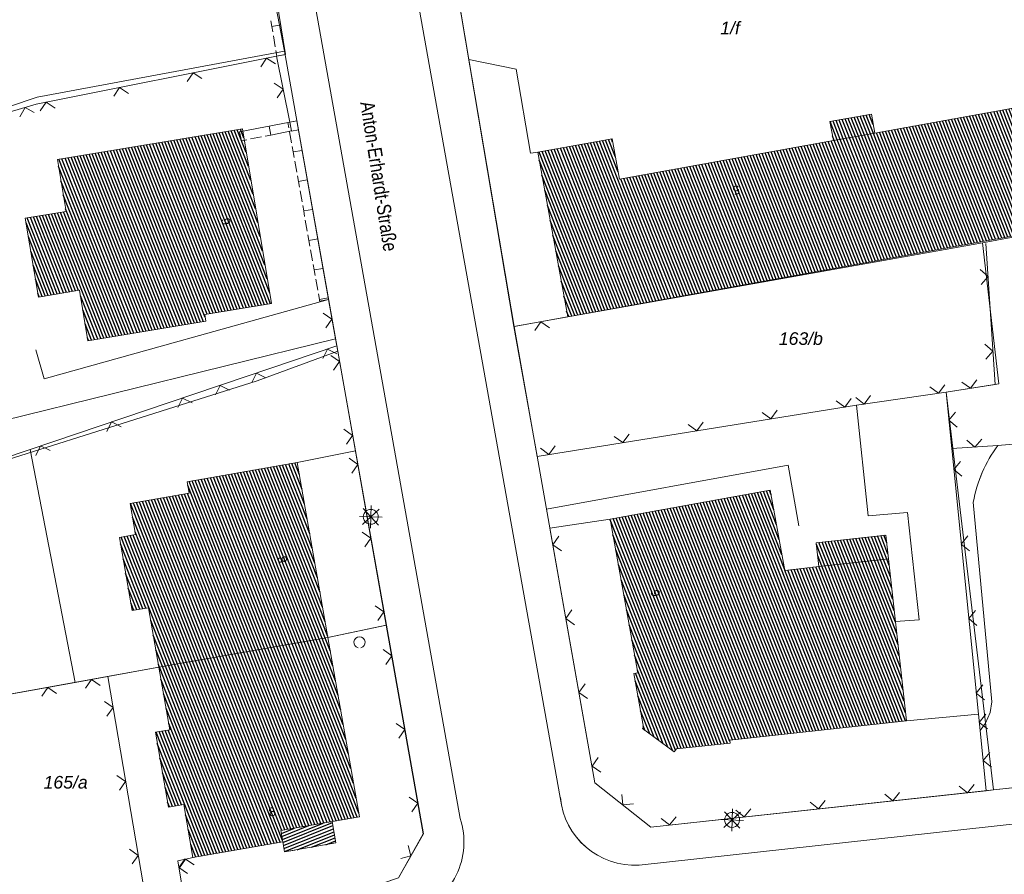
# Model space of a CAD drawing. Header units: metres. Extents: x 345144 to 348639, y 5629211 to 5635235.
# Tile 1025 of 1056: x 347667 to 347733, y 5631354 to 5631411. Entities that reach past the tile are written whole.
import ezdxf
from ezdxf.enums import TextEntityAlignment as Align

# ---------------------------------------------------------------- set-up
doc = ezdxf.new("R2010")
doc.units = ezdxf.units.M
doc.header["$MEASUREMENT"] = 0
doc.linetypes.add('4_4', pattern=[1.4, 0.7, -0.7])
for name, color, linetype in [('011 Gebäude', 7, 'Continuous'), ('065-066 Ver_Entsorgung', 7, 'Continuous'), ('081-083 Topographie', 7, 'Continuous'), ('AX Flurstück', 7, 'Continuous'), ('AX Gebäude', 7, 'Continuous'), ('Definitionslinie', 7, 'Continuous'), ('Präsentationsobjekt -Text (punktförmig)', 7, 'Continuous'), ('Strasse Lokation', 7, 'Continuous')]:
    doc.layers.add(name, color=color, linetype=linetype)
doc.styles.add('ARIAL', font='arial.ttf', dxfattribs={"height": 1})
doc.styles.add('ARIALIT', font='ariali.ttf', dxfattribs={"height": 1})
pattern_1 = [(111.5294117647, (0, 0), (-0.186045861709, -0.07339575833), [])]

# ---------------------------------------------------------------- blocks, each defined once
blk = doc.blocks.new('alk_5742_nrw')
at = {"color": 134, "lineweight": 5, "true_color": 0x00b2b2, "flags": 128}
for points in [[(0, -1), (0, 1)], [(1, 0), (-1, 0)], [(0.707333, -0.707333), (-0.707333, 0.707333)], [(-0.707333, -0.707333), (0.707333, 0.707333)]]:
    blk.add_lwpolyline(points, dxfattribs=at)
at = {"color": 134, "lineweight": 5, "true_color": 0x00b2b2}
for start, end in [(0, 180), (180, 0)]:
    blk.add_arc((0, 0), 0.666667, start, end, dxfattribs=at)

msp = doc.modelspace()

# ---------------------------------------------------------------- hatches: boundary and pattern name
at = {"layer": '011 Gebäude', "true_color": 0x8f8f8f}
h = msp.add_hatch(dxfattribs=at)
h.set_pattern_fill('_USER', color=252, scale=0.2, angle=201.88235294, style=0, pattern_type=0)
h.set_pattern_definition([(201.882352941, (0, 0), (0.074540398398, -0.185590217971), [])])
h.paths.add_polyline_path([(347688.315, 5631356.482), (347684.884, 5631355.877), (347684.884, 5631355.877), (347684.764, 5631356.559), (347684.764, 5631356.559), (347684.633, 5631357.303), (347684.633, 5631357.303), (347688.064, 5631357.907), (347688.064, 5631357.907)], flags=0)
at = {"layer": 'AX Gebäude', "true_color": 0x4f4f4f}
h = msp.add_hatch(dxfattribs=at)
h.set_pattern_fill('_USER', color=251, scale=0.2, angle=111.52941176, style=0, pattern_type=0)
h.set_pattern_definition(pattern_1)
h.paths.add_polyline_path([(347721.511, 5631403.351), (347724.274, 5631403.85), (347740.268, 5631406.74), (347749.424, 5631408.394), (347749.93, 5631405.59), (347750.209, 5631402.727), (347750.471, 5631400.061), (347746.307, 5631399.305), (347703.778, 5631391.59), (347701.786, 5631402.57), (347706.742, 5631403.468), (347707.23, 5631400.771)], flags=0)
h = msp.add_hatch(dxfattribs=at)
h.set_pattern_fill('_USER', color=251, scale=0.2, angle=111.52941176, style=0, pattern_type=0)
h.set_pattern_definition(pattern_1)
h.paths.add_polyline_path([(347721.511, 5631403.351), (347721.282, 5631404.616), (347724.046, 5631405.115), (347724.274, 5631403.85)], flags=0)
h = msp.add_hatch(dxfattribs=at)
h.set_pattern_fill('_USER', color=251, scale=0.2, angle=111.52941176, style=0, pattern_type=0)
h.set_pattern_definition(pattern_1)
h.paths.add_polyline_path([(347669.724, 5631402.086), (347682.066, 5631404.136), (347684.002, 5631392.475), (347679.551, 5631391.736), (347679.624, 5631391.292), (347671.763, 5631389.994), (347671.206, 5631393.365), (347668.449, 5631392.908), (347667.578, 5631398.166), (347670.3, 5631398.617)], flags=0)
h = msp.add_hatch(dxfattribs=at)
h.set_pattern_fill('_USER', color=251, scale=0.2, angle=111.52941176, style=0, pattern_type=0)
h.set_pattern_definition(pattern_1)
h.paths.add_polyline_path([(347676.494, 5631368.202), (347675.798, 5631372.173), (347674.713, 5631371.983), (347673.856, 5631376.869), (347674.936, 5631377.059), (347674.574, 5631379.122), (347678.507, 5631379.811), (347678.372, 5631380.58), (347685.729, 5631381.87), (347687.779, 5631370.181)], flags=0)
h = msp.add_hatch(dxfattribs=at)
h.set_pattern_fill('_USER', color=251, scale=0.2, angle=111.52941176, style=0, pattern_type=0)
h.set_pattern_definition(pattern_1)
h.paths.add_polyline_path([(347720.548, 5631374.919), (347725.191, 5631375.433), (347726.385, 5631364.635), (347714.6, 5631363.332), (347714.622, 5631363.138), (347711.035, 5631362.749), (347710.887, 5631362.548), (347708.766, 5631364.105), (347708.839, 5631364.205), (347708.191, 5631367.782), (347708.461, 5631367.83), (347706.612, 5631378.092), (347717.303, 5631380.018), (347718.267, 5631374.667)], flags=0)
h = msp.add_hatch(dxfattribs=at)
h.set_pattern_fill('_USER', color=251, scale=0.2, angle=111.52941176, style=0, pattern_type=0)
h.set_pattern_definition(pattern_1)
h.paths.add_polyline_path([(347720.548, 5631374.919), (347720.372, 5631376.511), (347725.015, 5631377.025), (347725.191, 5631375.433)], flags=0)
h = msp.add_hatch(dxfattribs=at)
h.set_pattern_fill('_USER', color=251, scale=0.2, angle=111.52941176, style=0, pattern_type=0)
h.set_pattern_definition(pattern_1)
h.paths.add_polyline_path([(347687.779, 5631370.181), (347689.876, 5631358.224), (347684.633, 5631357.304), (347684.764, 5631356.557), (347678.771, 5631355.505), (347678.149, 5631359.048), (347677.135, 5631358.87), (347676.259, 5631363.865), (347677.225, 5631364.035), (347676.494, 5631368.202)], flags=0)

# ---------------------------------------------------------------- linework, layer by layer
at = {"layer": '011 Gebäude', "color": 251, "linetype": 'Continuous', "lineweight": 13, "true_color": 0x4f4f4f, "flags": 128}
msp.add_lwpolyline([(347688.315, 5631356.482), (347684.884, 5631355.877), (347684.884, 5631355.877), (347684.764, 5631356.559), (347684.764, 5631356.559), (347684.633, 5631357.303), (347684.633, 5631357.303), (347688.064, 5631357.907), (347688.064, 5631357.907), (347688.315, 5631356.482)], dxfattribs=at)
at = {"layer": '081-083 Topographie', "color": 7, "linetype": 'Continuous', "lineweight": 5, "flags": 128}
for points in [[(347703.288, 5631359.51), (347681.919, 5631479.039), (347681.919, 5631479.039), (347681.792, 5631480.366)], [(347696.597, 5631358.114), (347675.962, 5631473.92), (347675.962, 5631473.92), (347675.711, 5631474.666)], [(347640.104, 5631452.526), (347640.477, 5631452.015), (347640.477, 5631452.015), (347650.459, 5631438.397), (347650.459, 5631438.397), (347651.998, 5631430.216), (347651.998, 5631430.216), (347654.23, 5631418.364), (347654.23, 5631418.364), (347657.216, 5631402.509), (347657.216, 5631402.509), (347668.311, 5631405.784), (347668.311, 5631405.784), (347684.343, 5631408.995)], [(347696.617, 5631412.062), (347697.177, 5631408.759)], [(347684.343, 5631408.995), (347684.913, 5631409.109)], [(347684.343, 5631408.995), (347685.229, 5631404.583)], [(347697.177, 5631408.759), (347700.196, 5631390.936), (347700.196, 5631390.936), (347701.743, 5631382.28)], [(347697.177, 5631408.759), (347700.351, 5631408.11), (347700.351, 5631408.11), (347701.308, 5631402.512), (347701.308, 5631402.512), (347701.801, 5631402.58)], [(347681.884, 5631403.93), (347685.229, 5631404.583), (347685.229, 5631404.583), (347685.702, 5631404.668), (347685.702, 5631404.668), (347687.815, 5631392.749)], [(347729.035, 5631386.56), (347732.3, 5631387.083), (347732.3, 5631387.083), (347731.694, 5631396.485)], [(347668.292, 5631389.396), (347668.828, 5631387.449), (347668.828, 5631387.449), (347687.815, 5631392.749)], [(347687.815, 5631392.749), (347688.279, 5631390.131), (347688.279, 5631390.131), (347688.365, 5631389.645)], [(347700.196, 5631390.936), (347703.763, 5631391.587)], [(347651.435, 5631382.562), (347665.305, 5631386.932), (347665.305, 5631386.932), (347666.048, 5631384.644), (347666.048, 5631384.644), (347688.279, 5631390.131)], [(347658.12, 5631379.436), (347667.912, 5631382.741), (347667.912, 5631382.741), (347678.768, 5631386.406), (347678.768, 5631386.406), (347682.392, 5631387.629), (347682.392, 5631387.629), (347688.365, 5631389.645)], [(347688.365, 5631389.645), (347689.609, 5631382.64), (347689.609, 5631382.64), (347691.675, 5631371.007), (347691.675, 5631371.007), (347694.146, 5631357.097), (347694.146, 5631357.097), (347692.495, 5631354.158), (347692.495, 5631354.158), (347678.712, 5631349.464), (347678.712, 5631349.464), (347677.756, 5631355.292), (347677.756, 5631355.292), (347678.773, 5631355.502)], [(347729.407, 5631382.806), (347732.494, 5631382.998), (347732.494, 5631382.998), (347745.112, 5631384.124), (347745.112, 5631384.124), (347746.896, 5631385.247), (347746.896, 5631385.247), (347747.485, 5631388.582)], [(347701.743, 5631382.28), (347723.059, 5631385.698), (347723.059, 5631385.698), (347729.035, 5631386.56)], [(347729.035, 5631386.56), (347729.407, 5631382.806)], [(347723.059, 5631385.698), (347723.827, 5631378.309), (347723.827, 5631378.309), (347726.464, 5631378.529), (347726.464, 5631378.529), (347727.238, 5631371.379), (347727.238, 5631371.379), (347725.655, 5631371.259)], [(347667.912, 5631382.741), (347670.913, 5631367.193)], [(347702.591, 5631377.489), (347705.599, 5631360.487), (347705.599, 5631360.487), (347709.333, 5631357.541), (347709.333, 5631357.541), (347731.706, 5631359.962), (347731.706, 5631359.962), (347731.316, 5631363.989), (347731.316, 5631363.989), (347731.189, 5631365.064), (347731.189, 5631365.064), (347729.407, 5631382.806)], [(347685.729, 5631381.869), (347689.609, 5631382.64)], [(347702.365, 5631378.763), (347718.487, 5631381.684), (347718.487, 5631381.684), (347719.205, 5631377.65)], [(347730.849, 5631379.221), (347732.077, 5631365.886), (347732.077, 5631365.886), (347731.984, 5631365.194), (347731.984, 5631365.194), (347731.669, 5631364.48), (347731.669, 5631364.48), (347731.316, 5631363.989)], [(347702.591, 5631377.489), (347706.614, 5631378.093)], [(347687.779, 5631370.18), (347691.675, 5631371.007)], [(347673.079, 5631367.584), (347676.494, 5631368.202)], [(347665.258, 5631344.882), (347666.607, 5631345.341), (347666.607, 5631345.341), (347668.92, 5631346.129), (347668.92, 5631346.129), (347676.303, 5631348.644), (347676.303, 5631348.644), (347673.079, 5631367.584), (347673.079, 5631367.584), (347670.913, 5631367.193), (347670.913, 5631367.193), (347662.342, 5631365.643), (347662.342, 5631365.643), (347662.106, 5631366.415)], [(347726.403, 5631364.618), (347731.189, 5631365.064)], [(347759.775, 5631360.627), (347708.546, 5631355.006)]]:
    msp.add_lwpolyline(points, dxfattribs=at)
at = {"layer": '081-083 Topographie', "color": 7, "linetype": 'Continuous', "lineweight": 5}
for centre, radius, start, end in [((347739.524, 5631377.692), 8.807641, 142.95576177, 170.00407755), ((347708.252, 5631359.983), 4.985676, -174.55694452, -86.61936774), ((347691.924, 5631356.533), 4.932657, -71.99114349, 18.69204355)]:
    msp.add_arc(centre, radius, start, end, dxfattribs=at)
at = {"layer": 'AX Flurstück', "color": 8, "linetype": 'Continuous', "lineweight": 13, "true_color": 0x808080, "flags": 128}
for points in [[(347692.495, 5631354.159), (347694.138, 5631357.097), (347691.671, 5631371.006), (347688.428, 5631389.29), (347684.876, 5631409.31), (347678.897, 5631440.44), (347673.211, 5631473.375), (347670.67, 5631473.556), (347685.521, 5631483.205), (347683.996, 5631481.028), (347689.131, 5631457.238), (347692.366, 5631438.004), (347695.48, 5631418.776), (347700.195, 5631390.936), (347701.742, 5631382.281), (347705.599, 5631360.488), (347709.333, 5631357.541)], [(347658.931, 5631465.82), (347670.67, 5631473.556), (347673.211, 5631473.375), (347678.897, 5631440.44), (347684.876, 5631409.31), (347668.377, 5631406.25), (347657.203, 5631402.501), (347654.006, 5631418.1), (347650.273, 5631437.877), (347640.076, 5631452.62), (347643.472, 5631455.132), (347658.931, 5631465.82)], [(347750.24, 5631453.67), (347756.24, 5631430.856), (347747.719, 5631428.326), (347750.471, 5631400.061), (347731.466, 5631396.533), (347700.195, 5631390.936), (347695.48, 5631418.776), (347722.391, 5631423.656), (347718.145, 5631442.837), (347729.29, 5631444.803), (347730.119, 5631444.505), (347750.24, 5631453.67)], [(347657.203, 5631402.501), (347668.377, 5631406.25), (347684.876, 5631409.31), (347688.428, 5631389.29), (347683.049, 5631387.324), (347657.819, 5631379.365), (347642.275, 5631374.257), (347642.133, 5631374.226), (347638.32, 5631396.231), (347657.203, 5631402.501)], [(347731.466, 5631396.533), (347750.471, 5631400.061), (347754.575, 5631362.438), (347732.2, 5631360.016), (347729.035, 5631386.561), (347732.56, 5631387.125), (347731.466, 5631396.533)], [(347700.195, 5631390.936), (347731.466, 5631396.533), (347732.56, 5631387.125), (347729.035, 5631386.561), (347732.2, 5631360.016), (347709.333, 5631357.541), (347705.599, 5631360.488), (347701.742, 5631382.281), (347700.195, 5631390.936)], [(347657.819, 5631379.365), (347683.049, 5631387.324), (347688.428, 5631389.29), (347691.671, 5631371.006), (347687.779, 5631370.181), (347676.494, 5631368.202), (347662.342, 5631365.643), (347657.819, 5631379.365)], [(347662.342, 5631365.643), (347676.494, 5631368.202), (347687.779, 5631370.181), (347691.671, 5631371.006), (347694.138, 5631357.097), (347692.495, 5631354.159), (347668.921, 5631346.13), (347668.622, 5631347.015), (347662.342, 5631365.643)], [(347709.333, 5631357.541), (347732.2, 5631360.016), (347754.575, 5631362.438), (347755.235, 5631356.389), (347762.105, 5631357.145), (347776.496, 5631358.73), (347776.108, 5631352.728)]]:
    msp.add_lwpolyline(points, dxfattribs=at)
at = {"layer": 'AX Gebäude', "color": 7, "linetype": 'Continuous', "lineweight": 5, "flags": 128}
for points in [[(347721.511, 5631403.351), (347724.274, 5631403.85), (347740.268, 5631406.74), (347749.424, 5631408.394), (347749.93, 5631405.59), (347750.209, 5631402.727), (347750.471, 5631400.061), (347746.307, 5631399.305), (347703.778, 5631391.59), (347701.786, 5631402.57), (347706.742, 5631403.468), (347707.23, 5631400.771), (347721.511, 5631403.351)], [(347721.511, 5631403.351), (347721.282, 5631404.616), (347724.046, 5631405.115), (347724.274, 5631403.85), (347721.511, 5631403.351)], [(347669.724, 5631402.086), (347682.066, 5631404.136), (347684.002, 5631392.475), (347679.551, 5631391.736), (347679.624, 5631391.292), (347671.763, 5631389.994), (347671.206, 5631393.365), (347668.449, 5631392.908), (347667.578, 5631398.166), (347670.3, 5631398.617), (347669.724, 5631402.086)], [(347676.494, 5631368.202), (347675.798, 5631372.173), (347674.713, 5631371.983), (347673.856, 5631376.869), (347674.936, 5631377.059), (347674.574, 5631379.122), (347678.507, 5631379.811), (347678.372, 5631380.58), (347685.729, 5631381.87), (347687.779, 5631370.181), (347676.494, 5631368.202)], [(347720.548, 5631374.919), (347725.191, 5631375.433), (347726.385, 5631364.635), (347714.6, 5631363.332), (347714.622, 5631363.138), (347711.035, 5631362.749), (347710.887, 5631362.548), (347708.766, 5631364.105), (347708.839, 5631364.205), (347708.191, 5631367.782), (347708.461, 5631367.83), (347706.612, 5631378.092), (347717.303, 5631380.018), (347718.267, 5631374.667), (347720.548, 5631374.919)], [(347720.548, 5631374.919), (347720.372, 5631376.511), (347725.015, 5631377.025), (347725.191, 5631375.433), (347720.548, 5631374.919)], [(347687.779, 5631370.181), (347689.876, 5631358.224), (347684.633, 5631357.304), (347684.764, 5631356.557), (347678.771, 5631355.505), (347678.149, 5631359.048), (347677.135, 5631358.87), (347676.259, 5631363.865), (347677.225, 5631364.035), (347676.494, 5631368.202), (347687.779, 5631370.181)]]:
    msp.add_lwpolyline(points, dxfattribs=at)
at = {"layer": 'Definitionslinie', "color": 7, "linetype": 'Continuous', "lineweight": 5, "flags": 128}
for points in [[(347681.919, 5631479.039), (347703.288, 5631359.51)], [(347675.962, 5631473.92), (347696.597, 5631358.114)], [(347684.953, 5631409.095), (347683.889, 5631415.547)], [(347696.617, 5631412.062), (347697.177, 5631408.759)], [(347684.035, 5631410.971), (347683.974, 5631411.34)], [(347684.628, 5631411.069), (347684.035, 5631410.971)], [(347684.096, 5631410.6), (347684.035, 5631410.971)], [(347684.258, 5631409.614), (347684.136, 5631410.353)], [(347684.36, 5631408.997), (347684.299, 5631409.367)], [(347684.343, 5631408.995), (347684.913, 5631409.109)], [(347684.953, 5631409.095), (347684.36, 5631408.997)], [(347684.36, 5631408.997), (347684.953, 5631409.095)], [(347668.311, 5631405.784), (347684.343, 5631408.995)], [(347684.269, 5631408.47), (347683.681, 5631408.862), (347683.289, 5631408.274)], [(347684.269, 5631408.47), (347683.681, 5631408.862), (347683.289, 5631408.274)], [(347684.343, 5631408.995), (347685.229, 5631404.583)], [(347697.177, 5631408.759), (347700.351, 5631408.11)], [(347697.177, 5631408.759), (347700.196, 5631390.936)], [(347679.367, 5631407.488), (347678.778, 5631407.88), (347678.386, 5631407.292)], [(347679.367, 5631407.488), (347678.778, 5631407.88), (347678.386, 5631407.292)], [(347700.351, 5631408.11), (347701.308, 5631402.512)], [(347684.394, 5631406.2), (347684.786, 5631406.789), (347684.197, 5631407.181)], [(347684.394, 5631406.2), (347684.786, 5631406.789), (347684.197, 5631407.181)], [(347674.464, 5631406.506), (347673.876, 5631406.899), (347673.484, 5631406.31)], [(347674.464, 5631406.506), (347673.876, 5631406.899), (347673.484, 5631406.31)], [(347657.216, 5631402.509), (347668.311, 5631405.784)], [(347669.561, 5631405.524), (347668.973, 5631405.917), (347668.581, 5631405.328)], [(347669.561, 5631405.524), (347668.973, 5631405.917), (347668.581, 5631405.328)], [(347668.18, 5631405.224), (347667.559, 5631405.562), (347667.221, 5631404.941)], [(347668.18, 5631405.224), (347667.559, 5631405.562), (347667.221, 5631404.941)], [(347681.884, 5631403.93), (347685.229, 5631404.583)], [(347685.111, 5631404.563), (347685.702, 5631404.668)], [(347685.111, 5631404.563), (347685.702, 5631404.668)], [(347685.111, 5631404.563), (347685.176, 5631404.194)], [(347685.111, 5631404.563), (347685.176, 5631404.194)], [(347685.112, 5631404.564), (347685.702, 5631404.668)], [(347685.112, 5631404.564), (347685.702, 5631404.668)], [(347685.229, 5631404.583), (347685.702, 5631404.668)], [(347685.344, 5631403.994), (347685.229, 5631404.583)], [(347685.344, 5631403.994), (347685.229, 5631404.583)], [(347685.335, 5631403.992), (347685.229, 5631404.583)], [(347685.335, 5631403.993), (347685.229, 5631404.583)], [(347685.335, 5631403.992), (347685.229, 5631404.583)], [(347685.335, 5631403.993), (347685.229, 5631404.583)], [(347685.702, 5631404.668), (347687.815, 5631392.749)], [(347685.808, 5631404.077), (347685.702, 5631404.668)], [(347685.808, 5631404.077), (347685.702, 5631404.668)], [(347681.998, 5631403.342), (347681.884, 5631403.93)], [(347681.999, 5631403.341), (347681.884, 5631403.93)], [(347681.999, 5631403.341), (347681.884, 5631403.93)], [(347681.998, 5631403.342), (347681.884, 5631403.93)], [(347683.962, 5631403.725), (347683.848, 5631404.313)], [(347683.962, 5631403.725), (347683.848, 5631404.313)], [(347683.962, 5631403.724), (347685.344, 5631403.994)], [(347683.962, 5631403.724), (347685.344, 5631403.994)], [(347685.22, 5631403.948), (347685.351, 5631403.209)], [(347685.22, 5631403.948), (347685.351, 5631403.209)], [(347685.335, 5631403.992), (347685.808, 5631404.077)], [(347685.335, 5631403.992), (347685.808, 5631404.077)], [(347681.999, 5631403.341), (347682.367, 5631403.413)], [(347681.999, 5631403.341), (347682.367, 5631403.413)], [(347682.612, 5631403.461), (347683.349, 5631403.604)], [(347682.612, 5631403.461), (347683.349, 5631403.604)], [(347683.594, 5631403.652), (347683.962, 5631403.724)], [(347683.594, 5631403.652), (347683.962, 5631403.724)], [(347685.395, 5631402.963), (347685.46, 5631402.594)], [(347685.395, 5631402.963), (347685.46, 5631402.594)], [(347685.46, 5631402.594), (347685.526, 5631402.224)], [(347685.46, 5631402.594), (347685.526, 5631402.224)], [(347685.461, 5631402.595), (347686.051, 5631402.699)], [(347685.461, 5631402.595), (347686.051, 5631402.699)], [(347701.308, 5631402.512), (347701.801, 5631402.58)], [(347685.569, 5631401.978), (347685.7, 5631401.24)], [(347685.569, 5631401.978), (347685.7, 5631401.24)], [(347685.744, 5631400.994), (347685.809, 5631400.624)], [(347685.744, 5631400.994), (347685.809, 5631400.624)], [(347685.809, 5631400.624), (347685.875, 5631400.255)], [(347685.809, 5631400.624), (347685.875, 5631400.255)], [(347685.81, 5631400.625), (347686.4, 5631400.729)], [(347685.81, 5631400.625), (347686.4, 5631400.729)], [(347685.918, 5631400.009), (347686.049, 5631399.271)], [(347685.918, 5631400.009), (347686.049, 5631399.271)], [(347686.093, 5631399.024), (347686.158, 5631398.655)], [(347686.093, 5631399.024), (347686.158, 5631398.655)], [(347686.158, 5631398.655), (347686.224, 5631398.286)], [(347686.158, 5631398.655), (347686.224, 5631398.286)], [(347686.159, 5631398.656), (347686.749, 5631398.76)], [(347686.159, 5631398.656), (347686.749, 5631398.76)], [(347686.267, 5631398.04), (347686.398, 5631397.301)], [(347686.267, 5631398.04), (347686.398, 5631397.301)], [(347686.442, 5631397.055), (347686.507, 5631396.686)], [(347686.442, 5631397.055), (347686.507, 5631396.686)], [(347686.507, 5631396.686), (347686.573, 5631396.317)], [(347686.507, 5631396.686), (347686.573, 5631396.317)], [(347686.508, 5631396.686), (347687.098, 5631396.79)], [(347686.508, 5631396.686), (347687.098, 5631396.79)], [(347686.617, 5631396.07), (347686.747, 5631395.332)], [(347686.617, 5631396.07), (347686.747, 5631395.332)], [(347731.694, 5631396.485), (347732.3, 5631387.083)], [(347686.791, 5631395.086), (347686.857, 5631394.717)], [(347686.791, 5631395.086), (347686.857, 5631394.717)], [(347686.857, 5631394.717), (347686.922, 5631394.347)], [(347686.857, 5631394.717), (347686.922, 5631394.347)], [(347686.858, 5631394.718), (347687.448, 5631394.822)], [(347686.858, 5631394.718), (347687.448, 5631394.822)], [(347731.369, 5631393.748), (347731.836, 5631394.279), (347731.305, 5631394.746)], [(347731.369, 5631393.748), (347731.836, 5631394.279), (347731.305, 5631394.746)], [(347686.966, 5631394.101), (347687.097, 5631393.363)], [(347686.966, 5631394.101), (347687.097, 5631393.363)], [(347668.828, 5631387.449), (347687.815, 5631392.749)], [(347687.14, 5631393.116), (347687.206, 5631392.747)], [(347687.14, 5631393.116), (347687.206, 5631392.747)], [(347687.206, 5631392.748), (347687.796, 5631392.852)], [(347687.206, 5631392.748), (347687.796, 5631392.852)], [(347687.206, 5631392.747), (347687.224, 5631392.644)], [(347687.206, 5631392.747), (347687.224, 5631392.644)], [(347687.224, 5631392.644), (347687.815, 5631392.749)], [(347687.224, 5631392.644), (347687.815, 5631392.749)], [(347687.815, 5631392.749), (347688.279, 5631390.131)], [(347687.642, 5631390.86), (347688.047, 5631391.44), (347687.467, 5631391.845)], [(347687.642, 5631390.86), (347688.047, 5631391.44), (347687.467, 5631391.845)], [(347700.196, 5631390.936), (347703.763, 5631391.587)], [(347702.561, 5631390.859), (347701.98, 5631391.262), (347701.577, 5631390.68)], [(347702.561, 5631390.859), (347701.98, 5631391.262), (347701.577, 5631390.68)], [(347700.196, 5631390.936), (347701.743, 5631382.28)], [(347666.048, 5631384.644), (347688.279, 5631390.131)], [(347688.279, 5631390.131), (347688.365, 5631389.645)], [(347668.292, 5631389.396), (347668.828, 5631387.449)], [(347682.392, 5631387.629), (347688.365, 5631389.645)], [(347688.381, 5631389.123), (347687.747, 5631389.436), (347687.433, 5631388.803)], [(347688.381, 5631389.123), (347687.747, 5631389.436), (347687.433, 5631388.803)], [(347688.365, 5631389.645), (347689.609, 5631382.64)], [(347731.691, 5631388.758), (347732.158, 5631389.289), (347731.627, 5631389.756)], [(347731.691, 5631388.758), (347732.158, 5631389.289), (347731.627, 5631389.756)], [(347688.145, 5631388.024), (347688.55, 5631388.604), (347687.97, 5631389.009)], [(347688.145, 5631388.024), (347688.55, 5631388.604), (347687.97, 5631389.009)], [(347678.768, 5631386.406), (347682.392, 5631387.629)], [(347683.643, 5631387.524), (347683.01, 5631387.838), (347682.696, 5631387.204)], [(347683.643, 5631387.524), (347683.01, 5631387.838), (347682.696, 5631387.204)], [(347730.095, 5631387.236), (347730.668, 5631386.822), (347731.082, 5631387.394)], [(347730.095, 5631387.236), (347730.668, 5631386.822), (347731.082, 5631387.394)], [(347681.214, 5631386.704), (347680.58, 5631387.018), (347680.266, 5631386.384)], [(347681.214, 5631386.704), (347680.58, 5631387.018), (347680.266, 5631386.384)], [(347727.955, 5631386.909), (347728.521, 5631386.486), (347728.945, 5631387.052)], [(347727.955, 5631386.909), (347728.521, 5631386.486), (347728.945, 5631387.052)], [(347729.035, 5631386.56), (347732.3, 5631387.083)], [(347667.912, 5631382.741), (347678.768, 5631386.406)], [(347678.711, 5631385.859), (347678.077, 5631386.173), (347677.763, 5631385.539)], [(347678.711, 5631385.859), (347678.077, 5631386.173), (347677.763, 5631385.539)], [(347721.702, 5631385.987), (347722.275, 5631385.572), (347722.689, 5631386.145)], [(347721.702, 5631385.987), (347722.275, 5631385.572), (347722.689, 5631386.145)], [(347723.006, 5631386.196), (347723.573, 5631385.772), (347723.996, 5631386.338)], [(347723.006, 5631386.196), (347723.573, 5631385.772), (347723.996, 5631386.338)], [(347723.059, 5631385.698), (347729.035, 5631386.56)], [(347729.035, 5631386.56), (347729.407, 5631382.806)], [(347701.743, 5631382.28), (347723.059, 5631385.698)], [(347716.765, 5631385.195), (347717.338, 5631384.781), (347717.753, 5631385.353)], [(347716.765, 5631385.195), (347717.338, 5631384.781), (347717.753, 5631385.353)], [(347723.059, 5631385.698), (347723.827, 5631378.309)], [(347729.669, 5631385.23), (347729.221, 5631384.683), (347729.768, 5631384.235)], [(347729.669, 5631385.23), (347729.221, 5631384.683), (347729.768, 5631384.235)], [(347673.974, 5631384.26), (347673.34, 5631384.574), (347673.026, 5631383.94)], [(347673.974, 5631384.26), (347673.34, 5631384.574), (347673.026, 5631383.94)], [(347689.019, 5631383.101), (347689.424, 5631383.681), (347688.844, 5631384.086)], [(347689.019, 5631383.101), (347689.424, 5631383.681), (347688.844, 5631384.086)], [(347711.828, 5631384.404), (347712.401, 5631383.989), (347712.816, 5631384.562)], [(347711.828, 5631384.404), (347712.401, 5631383.989), (347712.816, 5631384.562)], [(347732.494, 5631382.998), (347745.112, 5631384.124)], [(347706.891, 5631383.612), (347707.464, 5631383.197), (347707.879, 5631383.77)], [(347706.891, 5631383.612), (347707.464, 5631383.197), (347707.879, 5631383.77)], [(347730.42, 5631383.37), (347730.951, 5631382.902), (347731.419, 5631383.432)], [(347730.42, 5631383.37), (347730.951, 5631382.902), (347731.419, 5631383.432)], [(347658.12, 5631379.436), (347667.912, 5631382.741)], [(347667.912, 5631382.741), (347670.913, 5631367.193)], [(347669.236, 5631382.66), (347668.603, 5631382.974), (347668.289, 5631382.341)], [(347669.236, 5631382.66), (347668.603, 5631382.974), (347668.289, 5631382.341)], [(347701.954, 5631382.82), (347702.527, 5631382.406), (347702.942, 5631382.979)], [(347701.954, 5631382.82), (347702.527, 5631382.406), (347702.942, 5631382.979)], [(347729.407, 5631382.806), (347732.494, 5631382.998)], [(347729.407, 5631382.806), (347731.189, 5631365.064)], [(347685.729, 5631381.869), (347689.609, 5631382.64)], [(347689.363, 5631381.167), (347689.768, 5631381.746), (347689.188, 5631382.151)], [(347689.363, 5631381.167), (347689.768, 5631381.746), (347689.188, 5631382.151)], [(347689.609, 5631382.64), (347691.675, 5631371.007)], [(347702.365, 5631378.763), (347718.487, 5631381.684)], [(347718.487, 5631381.684), (347719.205, 5631377.65)], [(347729.996, 5631381.945), (347729.548, 5631381.397), (347730.096, 5631380.95)], [(347729.996, 5631381.945), (347729.548, 5631381.397), (347730.096, 5631380.95)], [(347730.849, 5631379.221), (347732.077, 5631365.886)], [(347723.827, 5631378.309), (347726.464, 5631378.529)], [(347726.464, 5631378.529), (347727.238, 5631371.379)], [(347702.591, 5631377.489), (347706.614, 5631378.093)], [(347702.591, 5631377.489), (347705.599, 5631360.487)], [(347690.237, 5631376.244), (347690.642, 5631376.824), (347690.062, 5631377.228)], [(347690.237, 5631376.244), (347690.642, 5631376.824), (347690.062, 5631377.228)], [(347703.194, 5631376.953), (347702.788, 5631376.373), (347703.368, 5631375.968)], [(347703.194, 5631376.953), (347702.788, 5631376.373), (347703.368, 5631375.968)], [(347730.496, 5631376.97), (347730.048, 5631376.422), (347730.596, 5631375.975)], [(347730.496, 5631376.97), (347730.048, 5631376.422), (347730.596, 5631375.975)], [(347691.111, 5631371.321), (347691.516, 5631371.901), (347690.937, 5631372.305)], [(347691.111, 5631371.321), (347691.516, 5631371.901), (347690.937, 5631372.305)], [(347704.065, 5631372.029), (347703.659, 5631371.45), (347704.239, 5631371.045)], [(347704.065, 5631372.029), (347703.659, 5631371.45), (347704.239, 5631371.045)], [(347730.995, 5631371.995), (347730.548, 5631371.448), (347731.095, 5631371)], [(347730.995, 5631371.995), (347730.548, 5631371.448), (347731.095, 5631371)], [(347691.675, 5631371.007), (347694.146, 5631357.097)], [(347725.655, 5631371.259), (347727.238, 5631371.379)], [(347691.631, 5631368.395), (347692.036, 5631368.975), (347691.456, 5631369.38)], [(347691.631, 5631368.395), (347692.036, 5631368.975), (347691.456, 5631369.38)], [(347673.079, 5631367.584), (347676.494, 5631368.202)], [(347662.342, 5631365.643), (347670.913, 5631367.193)], [(347670.913, 5631367.193), (347673.079, 5631367.584)], [(347672.577, 5631366.985), (347671.996, 5631367.389), (347671.593, 5631366.808)], [(347672.577, 5631366.985), (347671.996, 5631367.389), (347671.593, 5631366.808)], [(347673.079, 5631367.584), (347676.303, 5631348.644)], [(347704.936, 5631367.106), (347704.531, 5631366.526), (347705.11, 5631366.121)], [(347704.936, 5631367.106), (347704.531, 5631366.526), (347705.11, 5631366.121)], [(347731.495, 5631367.02), (347731.048, 5631366.473), (347731.595, 5631366.025)], [(347731.495, 5631367.02), (347731.048, 5631366.473), (347731.595, 5631366.025)], [(347669.669, 5631366.46), (347669.088, 5631366.863), (347668.685, 5631366.282)], [(347669.669, 5631366.46), (347669.088, 5631366.863), (347668.685, 5631366.282)], [(347673.023, 5631364.931), (347673.432, 5631365.508), (347672.856, 5631365.917)], [(347673.023, 5631364.931), (347673.432, 5631365.508), (347672.856, 5631365.917)], [(347731.984, 5631365.194), (347732.077, 5631365.886)], [(347726.403, 5631364.618), (347731.189, 5631365.064)], [(347731.189, 5631365.064), (347731.316, 5631363.989)], [(347731.69, 5631365.082), (347731.253, 5631364.527), (347731.808, 5631364.089)], [(347731.69, 5631365.082), (347731.253, 5631364.527), (347731.808, 5631364.089)], [(347731.669, 5631364.48), (347731.984, 5631365.194)], [(347692.506, 5631363.472), (347692.911, 5631364.052), (347692.331, 5631364.457)], [(347692.506, 5631363.472), (347692.911, 5631364.052), (347692.331, 5631364.457)], [(347731.316, 5631363.989), (347731.669, 5631364.48)], [(347731.316, 5631363.989), (347731.706, 5631359.962)], [(347731.96, 5631362.521), (347731.511, 5631361.976), (347732.057, 5631361.526)], [(347731.96, 5631362.521), (347731.511, 5631361.976), (347732.057, 5631361.526)], [(347705.807, 5631362.182), (347705.402, 5631361.603), (347705.981, 5631361.197)], [(347705.807, 5631362.182), (347705.402, 5631361.603), (347705.981, 5631361.197)], [(347673.863, 5631360.002), (347674.271, 5631360.579), (347673.695, 5631360.988)], [(347673.863, 5631360.002), (347674.271, 5631360.579), (347673.695, 5631360.988)], [(347705.599, 5631360.487), (347709.333, 5631357.541)], [(347708.546, 5631355.006), (347759.775, 5631360.627)], [(347729.911, 5631360.271), (347730.461, 5631359.827), (347730.905, 5631360.378)], [(347729.911, 5631360.271), (347730.461, 5631359.827), (347730.905, 5631360.378)], [(347732.201, 5631360.016), (347735.982, 5631360.425)], [(347707.383, 5631359.716), (347707.466, 5631359.014), (347708.168, 5631359.097)], [(347707.383, 5631359.716), (347707.466, 5631359.014), (347708.168, 5631359.097)], [(347709.333, 5631357.541), (347731.706, 5631359.962)], [(347724.94, 5631359.733), (347725.49, 5631359.289), (347725.934, 5631359.84)], [(347724.94, 5631359.733), (347725.49, 5631359.289), (347725.934, 5631359.84)], [(347731.706, 5631359.962), (347732.201, 5631360.016)], [(347693.38, 5631358.549), (347693.785, 5631359.129), (347693.205, 5631359.534)], [(347693.38, 5631358.549), (347693.785, 5631359.129), (347693.205, 5631359.534)], [(347719.969, 5631359.195), (347720.52, 5631358.752), (347720.963, 5631359.302)], [(347719.969, 5631359.195), (347720.52, 5631358.752), (347720.963, 5631359.302)], [(347714.998, 5631358.657), (347715.549, 5631358.214), (347715.992, 5631358.764)], [(347714.998, 5631358.657), (347715.549, 5631358.214), (347715.992, 5631358.764)], [(347710.027, 5631358.119), (347710.578, 5631357.676), (347711.021, 5631358.227)], [(347710.027, 5631358.119), (347710.578, 5631357.676), (347711.021, 5631358.227)], [(347692.495, 5631354.158), (347694.146, 5631357.097)], [(347674.702, 5631355.073), (347675.111, 5631355.649), (347674.534, 5631356.058)], [(347674.702, 5631355.073), (347675.111, 5631355.649), (347674.534, 5631356.058)], [(347692.64, 5631355.437), (347693.321, 5631355.628), (347693.13, 5631356.308)], [(347692.64, 5631355.437), (347693.321, 5631355.628), (347693.13, 5631356.308)], [(347677.756, 5631355.292), (347678.773, 5631355.502)], [(347677.756, 5631355.292), (347678.712, 5631349.464)], [(347678.242, 5631355.419), (347677.829, 5631354.845), (347678.404, 5631354.433)], [(347678.242, 5631355.419), (347677.829, 5631354.845), (347678.404, 5631354.433)], [(347678.855, 5631355.008), (347678.265, 5631355.397), (347677.876, 5631354.806)], [(347678.855, 5631355.008), (347678.265, 5631355.397), (347677.876, 5631354.806)]]:
    msp.add_lwpolyline(points, dxfattribs=at)
at = {"layer": 'Definitionslinie', "color": 219, "linetype": 'Continuous', "lineweight": 5, "true_color": 0x5c3d57, "flags": 128}
msp.add_lwpolyline([(347731.706, 5631359.962), (347732.201, 5631360.016), (347732.201, 5631360.016), (347735.982, 5631360.425), (347735.982, 5631360.425), (347754.575, 5631362.437), (347754.575, 5631362.437), (347759.513, 5631362.972), (347759.513, 5631362.972), (347761.522, 5631363.19)], dxfattribs=at)
at = {"layer": 'Definitionslinie', "color": 250, "linetype": 'Continuous', "lineweight": 13, "true_color": 0x2e2e2e, "flags": 128}
for points in [[(347688.064, 5631357.907), (347688.315, 5631356.482)], [(347684.764, 5631356.559), (347684.884, 5631355.877)]]:
    msp.add_lwpolyline(points, dxfattribs=at)
at = {"layer": 'Definitionslinie', "color": 250, "linetype": '4_4', "lineweight": 5, "true_color": 0x2e2e2e, "flags": 128}
msp.add_lwpolyline([(347684.884, 5631355.877), (347688.315, 5631356.482)], dxfattribs=at)
at = {"layer": 'Definitionslinie', "color": 7, "linetype": 'Continuous', "lineweight": 5}
for centre, radius, start, end in [((347739.524, 5631377.692), 8.808715, 142.95576177, 170.00407755), ((347689.883, 5631369.86), 0.374771, -74.99964674, -105.00035325), ((347689.883, 5631369.86), 0.374771, -74.99964674, -105.00035325), ((347708.252, 5631359.983), 4.986484, -174.55694452, -86.61936774), ((347691.924, 5631356.533), 4.932657, -71.99114349, 18.69204355)]:
    msp.add_arc(centre, radius, start, end, dxfattribs=at)

# ---------------------------------------------------------------- block references
at = {"layer": '065-066 Ver_Entsorgung', "xscale": 0.75, "yscale": 0.75, "rotation": -2.326609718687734}
for p in [(347690.639, 5631378.243), (347714.754, 5631358.014)]:
    msp.add_blockref('alk_5742_nrw', p, dxfattribs=at)

# ---------------------------------------------------------------- texts
at = {"layer": 'Präsentationsobjekt -Text (punktförmig)', "color": 8, "true_color": 0x808080, "style": 'ARIALIT'}
for s, p in [('1/f', (347714.618, 5631410.87)), ('163/b', (347719.342, 5631390.138)), ('165/a', (347670.271, 5631360.528))]:
    msp.add_text(s, height=0.8421, dxfattribs=at).set_placement(p, align=Align.MIDDLE_CENTER)
at = {"layer": 'Präsentationsobjekt -Text (punktförmig)', "color": 7, "style": 'ARIAL'}
for s, rotation, p in [('5', -167.4861821, (347714.969, 5631400.341)), ('6', 101.9864701, (347681.257, 5631398.017)), ('8', 102.55944483, (347685.024, 5631375.461)), ('9', -77.53182375, (347709.343, 5631373.086)), ('8', 12.6050201, (347684.108, 5631358.269))]:
    msp.add_text(s, height=0.58947, rotation=rotation, dxfattribs=at).set_placement(p, align=Align.CENTER)
at = {"layer": 'Strasse Lokation', "color": 219, "true_color": 0x5c3d57, "style": 'ARIAL', "width": 0.8}
msp.add_text('Anton-Erhardt-Straße', height=0.94657516, rotation=-81.02785162, dxfattribs=at).set_placement((347689.923, 5631405.889))

doc.saveas('drawing.dxf')
